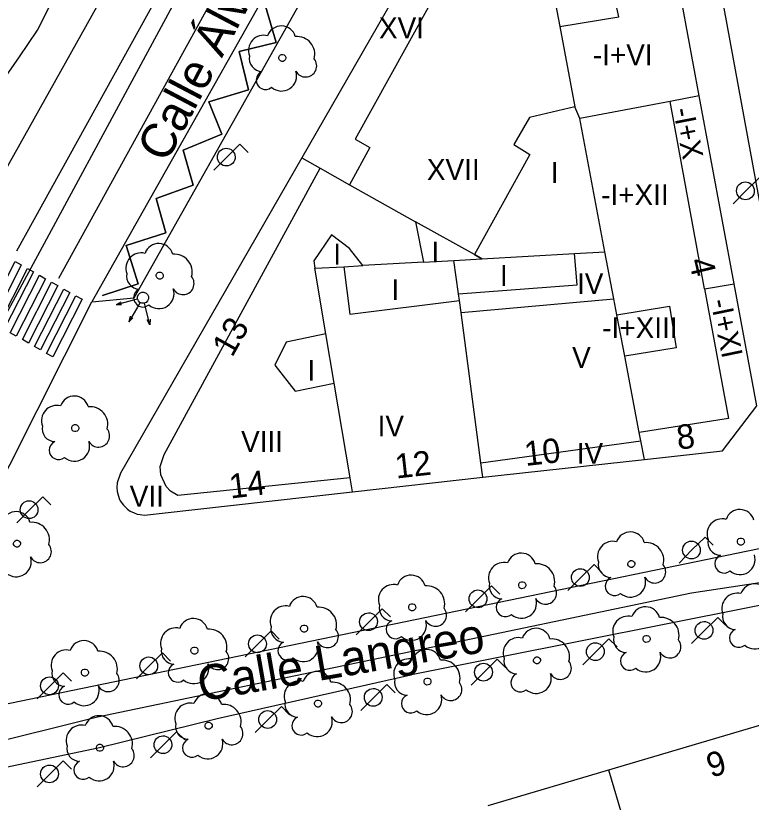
# Model space of a CAD drawing. Extents: x 282771 to 285132, y 4823109 to 4825496.
# Drawn here: x 284628.5 to 284681.3, y 4824286.4 to 4824342.8 of the extents above; entities that cross this region are included whole.
import ezdxf

# ---------------------------------------------------------------- set-up
doc = ezdxf.new("R2010")
doc.units = 0
for name, color, linetype in [('ACERA-BORDILLO', 7, 'Continuous'), ('ARBOL', 7, 'Continuous'), ('CALLE-EJE', 7, 'Continuous'), ('CALLE-TEXTO', 7, 'Continuous'), ('CARGA_DESCARGA', 7, 'Continuous'), ('EDIFICIO', 7, 'Continuous'), ('FAROLA', 7, 'Continuous'), ('INTERIOR-EDIFICIO', 7, 'Continuous'), ('MEDIANERA', 7, 'Continuous'), ('NUM-LOCAL', 7, 'Continuous'), ('NUM-PORTAL', 7, 'Continuous'), ('PASO-PEATONES', 7, 'Continuous'), ('SEMAFORO', 7, 'Continuous'), ('SENAL-VIARIA', 7, 'Continuous'), ('TXT-ALTURA-EDIFICIO', 7, 'Continuous')]:
    doc.layers.add(name, color=color, linetype=linetype)

msp = doc.modelspace()

# ---------------------------------------------------------------- linework, layer by layer
at = {"layer": 'ACERA-BORDILLO'}
for points in [[(284613.564, 4824327.455), (284614.574, 4824327.921), (284616.368, 4824328.958), (284618.654, 4824330.181), (284620.568, 4824331.351), (284622.057, 4824332.47), (284623.865, 4824334.066), (284625.274, 4824335.462), (284627.042, 4824337.465), (284628.764, 4824339.885), (284630.042, 4824341.817), (284632.623, 4824346.922), (284630.703, 4824349.251), (284679.772, 4824437.611), (284682.832, 4824437.991)], [(284687.746, 4824305.819), (284626.535, 4824293.209), (284625.443, 4824293.137), (284624.33, 4824293.379), (284623.331, 4824293.925), (284622.553, 4824294.695), (284622.012, 4824295.646), (284621.746, 4824296.754), (284621.802, 4824297.891), (284622.156, 4824298.927), (284633.941, 4824322.318), (284636.991, 4824322.618), (284663.192, 4824369.139), (284661.872, 4824371.858), (284668.391, 4824383.542), (284668.56, 4824383.821)], [(284676.138, 4824383.732), (284676.311, 4824383.429), (284676.458, 4824383.117), (284676.58, 4824382.8), (284676.676, 4824382.481), (284676.746, 4824382.161), (284679.688, 4824366.135), (284674.81, 4824367.871), (284682.599, 4824325.434)], [(284701.065, 4824245.33), (284691.521, 4824298.826), (284691.451, 4824299.136), (284691.349, 4824299.449), (284691.214, 4824299.76), (284691.045, 4824300.064), (284690.842, 4824300.355), (284690.606, 4824300.629), (284690.34, 4824300.879), (284690.048, 4824301.102), (284689.735, 4824301.293), (284689.405, 4824301.449), (284689.064, 4824301.568), (284688.719, 4824301.651), (284688.374, 4824301.698), (284688.035, 4824301.711), (284687.706, 4824301.691), (284687.392, 4824301.643), (284656.889, 4824295.567)], [(284656.889, 4824295.567), (284656.842, 4824295.548), (284642.943, 4824292.404), (284634.488, 4824290.321), (284627.774, 4824288.921), (284624.54, 4824288.11), (284621.932, 4824286.945), (284619.436, 4824285.39)]]:
    msp.add_lwpolyline(points, dxfattribs=at)
at = {"layer": 'ARBOL'}
for centre, major_axis, start_param, end_param in [((284647.551, 4824341.078), (0.569, 0.869), 5.564817, 8.108496), ((284646.291, 4824340.348), (0.601, 0.918), 0.325156, 2.508986), ((284648.681, 4824340.078), (0.697, 1.065), 5.03058, 6.96382), ((284646.181, 4824339.778), (-0.512, -0.783), 5.092822, 6.830007), ((284649.291, 4824339.248), (-0.436, -0.667), 5.797298, 9.113922), ((284646.421, 4824338.228), (-0.368, -0.562), 4.135295, 7.551529), ((284647.561, 4824338.528), (-0.594, -0.908), 6.146224, 8.746302), ((284638.751, 4824325.468), (0.569, 0.869), 5.565598, 8.109277), ((284637.491, 4824324.738), (0.601, 0.917), 0.325937, 2.509767), ((284639.881, 4824324.468), (0.698, 1.064), 5.031361, 6.964601), ((284637.381, 4824324.168), (-0.513, -0.782), 5.093603, 6.830789), ((284640.491, 4824323.638), (-0.437, -0.666), 5.798079, 9.114703), ((284637.621, 4824322.618), (-0.368, -0.562), 4.136076, 7.55231), ((284638.761, 4824322.918), (-0.595, -0.908), 6.147005, 8.747083), ((284632.691, 4824314.528), (0.57, 0.868), 5.566135, 8.109814), ((284631.431, 4824313.798), (0.602, 0.917), 0.326474, 2.510305), ((284633.821, 4824313.528), (0.698, 1.064), 5.031898, 6.965138), ((284631.321, 4824313.228), (-0.513, -0.782), 5.094141, 6.831326), ((284634.431, 4824312.698), (-0.437, -0.666), 5.798616, 9.11524), ((284631.561, 4824311.678), (-0.369, -0.562), 4.136613, 7.552847), ((284632.701, 4824311.978), (-0.596, -0.908), 6.147543, 8.74762), ((284628.508, 4824306.236), (0.57, 0.868), 5.566727, 8.110406), ((284680.461, 4824306.388), (0.569, 0.869), 5.56513, 8.108809), ((284629.638, 4824305.236), (0.699, 1.063), 5.03249, 6.96573), ((284679.201, 4824305.658), (0.601, 0.918), 0.325469, 2.509299), ((284672.601, 4824304.778), (0.569, 0.869), 5.565397, 8.109076), ((284630.248, 4824304.406), (-0.438, -0.666), 5.799208, 9.115832), ((284671.341, 4824304.048), (0.601, 0.917), 0.325736, 2.509566), ((284673.731, 4824303.778), (0.697, 1.064), 5.03116, 6.9644), ((284679.091, 4824305.088), (-0.512, -0.783), 5.093135, 6.830321), ((284664.771, 4824303.258), (0.569, 0.869), 5.565658, 8.109337), ((284628.518, 4824303.686), (-0.596, -0.907), 6.148134, 8.748212), ((284663.511, 4824302.528), (0.601, 0.917), 0.325997, 2.509827), ((284671.231, 4824303.478), (-0.513, -0.782), 5.093402, 6.830588), ((284679.331, 4824303.538), (-0.368, -0.562), 4.135608, 7.551842), ((284680.471, 4824303.838), (-0.595, -0.908), 6.146537, 8.746615), ((284665.901, 4824302.258), (0.698, 1.064), 5.031421, 6.964661), ((284674.341, 4824302.948), (-0.437, -0.667), 5.797878, 9.114502), ((284656.871, 4824301.678), (0.57, 0.868), 5.565932, 8.109611), ((284671.471, 4824301.928), (-0.368, -0.562), 4.135875, 7.552109), ((284672.611, 4824302.228), (-0.595, -0.908), 6.146804, 8.746882), ((284655.611, 4824300.948), (0.602, 0.917), 0.32627, 2.510101), ((284658.001, 4824300.678), (0.698, 1.064), 5.031694, 6.964935), ((284663.401, 4824301.958), (-0.513, -0.782), 5.093663, 6.830849), ((284681.521, 4824301.058), (0.569, 0.869), 5.56529, 8.108969), ((284666.511, 4824301.428), (-0.437, -0.666), 5.798139, 9.114763), ((284680.261, 4824300.328), (0.601, 0.917), 0.325629, 2.50946), ((284649.111, 4824300.148), (0.57, 0.868), 5.566194, 8.109873), ((284663.641, 4824300.408), (-0.368, -0.562), 4.136136, 7.55237), ((284664.781, 4824300.708), (-0.595, -0.908), 6.147065, 8.747143), ((284647.851, 4824299.418), (0.602, 0.917), 0.326532, 2.510363), ((284650.241, 4824299.148), (0.698, 1.064), 5.031956, 6.965197), ((284655.501, 4824300.378), (-0.513, -0.782), 5.093937, 6.831122), ((284658.611, 4824299.848), (-0.437, -0.666), 5.798413, 9.115037), ((284673.691, 4824299.408), (0.569, 0.869), 5.565556, 8.109235), ((284672.431, 4824298.678), (0.601, 0.917), 0.325894, 2.509725), ((284674.821, 4824298.408), (0.698, 1.064), 5.031318, 6.964559), ((284680.151, 4824299.758), (-0.513, -0.782), 5.093296, 6.830481), ((284641.241, 4824298.568), (0.57, 0.868), 5.566456, 8.110135), ((284655.741, 4824298.828), (-0.369, -0.562), 4.13641, 7.552644), ((284656.881, 4824299.128), (-0.595, -0.908), 6.147339, 8.747417), ((284639.981, 4824297.837), (0.602, 0.917), 0.326795, 2.510626), ((284642.371, 4824297.568), (0.698, 1.064), 5.032219, 6.965459), ((284647.741, 4824298.848), (-0.513, -0.782), 5.094199, 6.831384), ((284650.851, 4824298.318), (-0.437, -0.666), 5.798675, 9.115299), ((284665.831, 4824297.868), (0.569, 0.868), 5.56582, 8.109499), ((284680.391, 4824298.208), (-0.368, -0.562), 4.135769, 7.552002), ((284681.531, 4824298.508), (-0.595, -0.908), 6.146698, 8.746775), ((284633.381, 4824296.987), (0.57, 0.868), 5.566727, 8.110406), ((284664.571, 4824297.138), (0.601, 0.917), 0.326159, 2.50999), ((284666.961, 4824296.868), (0.698, 1.064), 5.031583, 6.964824), ((284672.321, 4824298.108), (-0.513, -0.782), 5.093561, 6.830746), ((284675.431, 4824297.578), (-0.437, -0.666), 5.798037, 9.114661), ((284639.871, 4824297.267), (-0.513, -0.782), 5.094462, 6.831647), ((284647.981, 4824297.298), (-0.369, -0.562), 4.136672, 7.552906), ((284649.121, 4824297.598), (-0.596, -0.908), 6.147601, 8.747679), ((284632.121, 4824296.257), (0.602, 0.917), 0.327066, 2.510896), ((284634.511, 4824295.987), (0.699, 1.063), 5.03249, 6.96573), ((284642.981, 4824296.738), (-0.437, -0.666), 5.798937, 9.115561), ((284657.971, 4824296.348), (0.57, 0.868), 5.566086, 8.109765), ((284672.561, 4824296.558), (-0.368, -0.562), 4.136034, 7.552268), ((284673.701, 4824296.858), (-0.595, -0.908), 6.146963, 8.747041), ((284640.111, 4824295.717), (-0.369, -0.562), 4.136935, 7.553168), ((284641.251, 4824296.017), (-0.596, -0.907), 6.147864, 8.747941), ((284656.711, 4824295.618), (0.602, 0.917), 0.326425, 2.510255), ((284659.101, 4824295.348), (0.698, 1.064), 5.031849, 6.965089), ((284664.461, 4824296.568), (-0.513, -0.782), 5.093826, 6.831011), ((284667.571, 4824296.038), (-0.437, -0.666), 5.798301, 9.114926), ((284632.011, 4824295.687), (-0.514, -0.782), 5.094732, 6.831918), ((284650.111, 4824294.768), (0.57, 0.868), 5.566351, 8.11003), ((284635.121, 4824295.157), (-0.438, -0.666), 5.799208, 9.115832), ((284648.851, 4824294.038), (0.602, 0.917), 0.32669, 2.510521), ((284656.601, 4824295.048), (-0.513, -0.782), 5.094091, 6.831277), ((284664.701, 4824295.018), (-0.368, -0.562), 4.136299, 7.552532), ((284665.841, 4824295.318), (-0.595, -0.908), 6.147228, 8.747306), ((284632.251, 4824294.137), (-0.369, -0.562), 4.137205, 7.553439), ((284633.391, 4824294.437), (-0.596, -0.907), 6.148134, 8.748212), ((284651.241, 4824293.768), (0.698, 1.064), 5.032114, 6.965354), ((284659.711, 4824294.518), (-0.437, -0.666), 5.798567, 9.115191), ((284642.261, 4824293.177), (0.57, 0.868), 5.566621, 8.1103), ((284656.841, 4824293.498), (-0.369, -0.562), 4.136564, 7.552798), ((284657.981, 4824293.798), (-0.596, -0.908), 6.147493, 8.747571), ((284641.001, 4824292.447), (0.602, 0.917), 0.32696, 2.510791), ((284648.741, 4824293.468), (-0.513, -0.782), 5.094357, 6.831542), ((284643.391, 4824292.177), (0.699, 1.064), 5.032384, 6.965624), ((284651.851, 4824292.938), (-0.437, -0.666), 5.798832, 9.115457), ((284634.461, 4824291.597), (0.57, 0.868), 5.566884, 8.110562), ((284648.981, 4824291.918), (-0.369, -0.562), 4.13683, 7.553063), ((284650.121, 4824292.218), (-0.596, -0.907), 6.147759, 8.747837), ((284633.201, 4824290.867), (0.602, 0.917), 0.327222, 2.511053), ((284635.591, 4824290.597), (0.699, 1.063), 5.032646, 6.965887), ((284640.891, 4824291.877), (-0.514, -0.782), 5.094627, 6.831812), ((284644.001, 4824291.347), (-0.437, -0.666), 5.799102, 9.115726), ((284641.131, 4824290.327), (-0.369, -0.562), 4.137099, 7.553333), ((284642.271, 4824290.627), (-0.596, -0.907), 6.148029, 8.748106), ((284633.091, 4824290.297), (-0.514, -0.782), 5.094889, 6.832074), ((284636.201, 4824289.767), (-0.438, -0.666), 5.799365, 9.115989), ((284633.331, 4824288.747), (-0.369, -0.562), 4.137362, 7.553596), ((284634.471, 4824289.047), (-0.596, -0.907), 6.148291, 8.748369)]:
    msp.add_ellipse(centre, major_axis=major_axis, ratio=0.999977, start_param=start_param, end_param=end_param, dxfattribs=at)
for centre, major_axis in [((284647.621, 4824339.818), (0.139, 0.213)), ((284638.821, 4824324.208), (0.14, 0.213)), ((284632.761, 4824313.268), (0.14, 0.213)), ((284680.531, 4824305.128), (0.139, 0.213)), ((284628.578, 4824304.976), (0.14, 0.213)), ((284672.671, 4824303.518), (0.14, 0.213)), ((284664.841, 4824301.998), (0.14, 0.213)), ((284656.941, 4824300.418), (0.14, 0.213)), ((284649.181, 4824298.888), (0.14, 0.213)), ((284673.761, 4824298.148), (0.14, 0.213)), ((284641.311, 4824297.307), (0.14, 0.213)), ((284665.901, 4824296.608), (0.14, 0.213)), ((284633.451, 4824295.727), (0.14, 0.213)), ((284658.041, 4824295.088), (0.14, 0.213)), ((284650.181, 4824293.508), (0.14, 0.213)), ((284642.331, 4824291.917), (0.14, 0.213)), ((284634.531, 4824290.337), (0.14, 0.213))]:
    msp.add_ellipse(centre, major_axis=major_axis, ratio=0.999977, dxfattribs=at)
at = {"layer": 'CALLE-EJE'}
msp.add_line((284608.711, 4824286.137), (284674.352, 4824407.569), dxfattribs=at)
msp.add_lwpolyline([(284692.481, 4824303.778), (284676.991, 4824301.424), (284634.36, 4824292.536), (284608.711, 4824286.137)], dxfattribs=at)
at = {"layer": 'CARGA_DESCARGA'}
msp.add_lwpolyline([(284646.406, 4824343.535), (284647.185, 4824340.921), (284644.517, 4824340.277), (284645.185, 4824337.536), (284642.35, 4824336.67), (284643.281, 4824334.346), (284640.497, 4824333.213), (284641.212, 4824330.692), (284638.572, 4824329.732), (284639.261, 4824327.283), (284636.402, 4824326.368), (284637.265, 4824323.616), (284634.724, 4824322.771)], dxfattribs=at)
at = {"layer": 'EDIFICIO'}
for points in [[(284664.322, 4824359.278), (284649.011, 4824332.648), (284636.001, 4824310.028)], [(284636.001, 4824310.028), (284635.761, 4824309.328), (284635.741, 4824308.998), (284635.761, 4824308.708), (284635.911, 4824308.218), (284635.991, 4824308.058), (284636.211, 4824307.738), (284636.511, 4824307.448), (284636.701, 4824307.318), (284636.981, 4824307.178), (284637.211, 4824307.098), (284637.411, 4824307.058), (284637.721, 4824307.028), (284641.131, 4824307.398), (284652.661, 4824308.688), (284662.011, 4824309.738), (284673.621, 4824311.008), (284679.221, 4824311.628), (284681.671, 4824314.868), (284680.051, 4824323.618), (284677.541, 4824337.108), (284675.092, 4824350.318)], [(284692.201, 4824277.398), (284688.881, 4824291.768), (284686.141, 4824293.198), (284662.371, 4824286.178)]]:
    msp.add_lwpolyline(points, dxfattribs=at)
at = {"layer": 'FAROLA'}
for p, q in [((284644.579, 4824333.636), (284643.639, 4824332.706)), ((284645.169, 4824333.046), (284644.579, 4824333.636)), ((284643.639, 4824332.706), (284642.709, 4824331.766)), ((284681.838, 4824331.213), (284680.898, 4824330.283)), ((284681.838, 4824331.213), (284680.898, 4824330.283)), ((284680.898, 4824330.283), (284679.968, 4824329.343)), ((284680.898, 4824330.283), (284679.968, 4824329.343)), ((284630.427, 4824308.343), (284629.487, 4824307.413)), ((284631.017, 4824307.753), (284630.427, 4824308.343)), ((284629.487, 4824307.413), (284628.557, 4824306.473)), ((284677.964, 4824305.453), (284677.024, 4824304.523)), ((284678.554, 4824304.863), (284677.964, 4824305.453)), ((284677.024, 4824304.523), (284676.094, 4824303.583)), ((284669.993, 4824303.474), (284669.053, 4824302.544)), ((284670.583, 4824302.884), (284669.993, 4824303.474)), ((284669.053, 4824302.544), (284668.123, 4824301.604)), ((284662.644, 4824301.947), (284661.704, 4824301.017)), ((284663.234, 4824301.357), (284662.644, 4824301.947)), ((284661.704, 4824301.017), (284660.774, 4824300.077)), ((284654.787, 4824300.307), (284653.847, 4824299.376)), ((284655.377, 4824299.717), (284654.787, 4824300.307)), ((284653.847, 4824299.376), (284652.917, 4824298.436)), ((284678.868, 4824299.684), (284677.928, 4824298.754)), ((284679.458, 4824299.094), (284678.868, 4824299.684)), ((284646.816, 4824298.723), (284645.876, 4824297.793)), ((284647.406, 4824298.133), (284646.816, 4824298.723)), ((284677.928, 4824298.754), (284676.998, 4824297.814)), ((284671.067, 4824298.157), (284670.127, 4824297.227)), ((284671.657, 4824297.567), (284671.067, 4824298.157)), ((284645.876, 4824297.793), (284644.946, 4824296.853)), ((284639.015, 4824297.139), (284638.075, 4824296.209)), ((284639.605, 4824296.549), (284639.015, 4824297.139)), ((284670.127, 4824297.227), (284669.197, 4824296.287)), ((284663.04, 4824296.687), (284662.1, 4824295.757)), ((284663.63, 4824296.097), (284663.04, 4824296.687)), ((284638.075, 4824296.209), (284637.145, 4824295.269)), ((284631.892, 4824295.711), (284630.952, 4824294.781)), ((284632.482, 4824295.121), (284631.892, 4824295.711)), ((284662.1, 4824295.757), (284661.17, 4824294.817)), ((284630.952, 4824294.781), (284630.022, 4824293.841)), ((284655.126, 4824294.877), (284654.186, 4824293.947)), ((284655.716, 4824294.287), (284655.126, 4824294.877)), ((284654.186, 4824293.947), (284653.256, 4824293.007)), ((284647.551, 4824293.293), (284646.611, 4824292.363)), ((284648.141, 4824292.703), (284647.551, 4824293.293)), ((284646.611, 4824292.363), (284645.681, 4824291.423)), ((284640.033, 4824291.484), (284639.093, 4824290.554)), ((284640.623, 4824290.894), (284640.033, 4824291.484)), ((284639.093, 4824290.554), (284638.163, 4824289.614)), ((284631.892, 4824289.391), (284630.952, 4824288.461)), ((284632.482, 4824288.801), (284631.892, 4824289.391)), ((284630.952, 4824288.461), (284630.022, 4824287.521))]:
    msp.add_line(p, q, dxfattribs=at)
for centre, major_axis in [((284643.599, 4824332.706), (0.349, 0.533)), ((284680.858, 4824330.283), (0.349, 0.533)), ((284680.858, 4824330.283), (0.349, 0.533)), ((284629.447, 4824307.413), (0.35, 0.533)), ((284676.984, 4824304.523), (0.35, 0.533)), ((284669.013, 4824302.544), (0.35, 0.533)), ((284661.664, 4824301.017), (0.35, 0.533)), ((284653.807, 4824299.376), (0.35, 0.533)), ((284677.888, 4824298.754), (0.35, 0.533)), ((284645.836, 4824297.793), (0.35, 0.533)), ((284670.087, 4824297.227), (0.35, 0.533)), ((284638.035, 4824296.209), (0.35, 0.533)), ((284662.06, 4824295.757), (0.35, 0.533)), ((284630.912, 4824294.781), (0.35, 0.533)), ((284654.146, 4824293.947), (0.35, 0.533)), ((284646.571, 4824292.363), (0.35, 0.533)), ((284639.053, 4824290.554), (0.35, 0.533)), ((284630.912, 4824288.461), (0.35, 0.533))]:
    msp.add_ellipse(centre, major_axis=major_axis, ratio=0.999977, dxfattribs=at)
at = {"layer": 'INTERIOR-EDIFICIO'}
for points in [[(284666.761, 4824346.208), (284667.531, 4824342.078), (284671.781, 4824342.758), (284671.221, 4824345.268), (284670.951, 4824347.058), (284666.761, 4824346.208)], [(284653.402, 4824324.917), (284652.441, 4824326.148), (284651.141, 4824327.128), (284649.881, 4824325.258), (284649.961, 4824324.728), (284652.031, 4824324.838), (284652.461, 4824321.438), (284660.335, 4824322.409), (284660.261, 4824322.898), (284668.781, 4824323.548), (284668.601, 4824325.788), (284670.771, 4824325.918), (284668.971, 4824335.468), (284668.621, 4824336.308), (284665.371, 4824335.548), (284664.231, 4824333.608), (284665.391, 4824332.898), (284661.411, 4824325.718), (284657.191, 4824328.058), (284657.761, 4824325.168), (284653.402, 4824324.917)], [(284651.341, 4824316.498), (284650.751, 4824320.018), (284647.901, 4824319.428), (284647.091, 4824317.778), (284648.551, 4824315.918), (284651.341, 4824316.498)]]:
    msp.add_lwpolyline(points, dxfattribs=at)
at = {"layer": 'MEDIANERA'}
for p, q in [((284667.531, 4824342.078), (284668.621, 4824336.308)), ((284677.541, 4824337.108), (284675.451, 4824336.698)), ((284675.451, 4824336.698), (284668.971, 4824335.468)), ((284677.931, 4824323.248), (284675.451, 4824336.698)), ((284649.011, 4824332.648), (284650.326, 4824331.906)), ((284650.326, 4824331.906), (284652.451, 4824330.708)), ((284652.451, 4824330.708), (284657.191, 4824328.058)), ((284661.951, 4824325.408), (284668.601, 4824325.788)), ((284671.413, 4824322.547), (284670.771, 4824325.918)), ((284657.761, 4824325.168), (284659.931, 4824325.288)), ((284659.931, 4824325.288), (284661.951, 4824325.408)), ((284660.261, 4824322.898), (284659.931, 4824325.288)), ((284650.751, 4824320.018), (284649.961, 4824324.728)), ((284652.031, 4824324.838), (284653.402, 4824324.917)), ((284677.931, 4824323.248), (284680.051, 4824323.618)), ((284660.461, 4824321.568), (284660.335, 4824322.409)), ((284660.461, 4824321.568), (284671.413, 4824322.547)), ((284671.631, 4824321.398), (284671.413, 4824322.547)), ((284661.871, 4824310.778), (284660.461, 4824321.568)), ((284672.201, 4824318.428), (284671.631, 4824321.398)), ((284673.238, 4824312.947), (284672.201, 4824318.428)), ((284652.481, 4824309.698), (284651.341, 4824316.498)), ((284673.351, 4824312.348), (284673.238, 4824312.947)), ((284661.871, 4824310.778), (284673.351, 4824312.348)), ((284673.621, 4824311.008), (284673.351, 4824312.348)), ((284662.011, 4824309.738), (284661.871, 4824310.778)), ((284652.661, 4824308.688), (284652.481, 4824309.698)), ((284672.981, 4824282.198), (284671.051, 4824288.738))]:
    msp.add_line(p, q, dxfattribs=at)
for points in [[(284665.462, 4824353.158), (284664.882, 4824352.528), (284664.192, 4824352.758), (284663.652, 4824352.038), (284662.972, 4824352.258), (284652.861, 4824333.998), (284653.911, 4824333.398), (284652.451, 4824330.708)], [(284652.481, 4824309.698), (284640.131, 4824308.428), (284639.601, 4824308.738), (284639.281, 4824309.078), (284638.901, 4824309.908), (284638.861, 4824310.518), (284639.131, 4824311.368), (284650.326, 4824331.906)], [(284661.951, 4824325.408), (284661.407, 4824325.711), (284661.951, 4824325.408)], [(284677.931, 4824323.248), (284679.651, 4824313.958), (284673.238, 4824312.947)], [(284671.631, 4824321.398), (284675.401, 4824322.008), (284675.881, 4824319.018), (284672.201, 4824318.428)]]:
    msp.add_lwpolyline(points, dxfattribs=at)
at = {"layer": 'PASO-PEATONES'}
for points in [[(284626.786, 4824320.844), (284626.35, 4824321.091), (284628.452, 4824325.212), (284628.888, 4824324.966)], [(284627.657, 4824320.352), (284627.222, 4824320.598), (284629.323, 4824324.72), (284629.759, 4824324.473)], [(284628.529, 4824319.86), (284628.093, 4824320.106), (284630.195, 4824324.227), (284630.631, 4824323.981)], [(284629.4, 4824319.367), (284628.965, 4824319.613), (284631.066, 4824323.735), (284631.502, 4824323.488)], [(284630.272, 4824318.875), (284629.836, 4824319.121), (284631.938, 4824323.242), (284632.373, 4824322.996)], [(284631.143, 4824318.382), (284630.707, 4824318.628), (284632.809, 4824322.75), (284633.245, 4824322.504)]]:
    msp.add_lwpolyline(points, close=True, dxfattribs=at)
at = {"layer": 'SEMAFORO'}
for p, q in [((284636.847, 4824322.417), (284635.685, 4824322.116)), ((284636.028, 4824322.309), (284635.685, 4824322.116)), ((284637.234, 4824322.517), (284636.847, 4824322.417)), ((284637.42, 4824322.276), (284637.219, 4824321.935)), ((284636.078, 4824322.115), (284635.685, 4824322.116)), ((284637.219, 4824321.935), (284636.61, 4824320.899)), ((284637.822, 4824321.843), (284637.721, 4824322.23)), ((284638.122, 4824320.682), (284637.822, 4824321.843)), ((284636.706, 4824321.286), (284636.61, 4824320.899)), ((284636.901, 4824321.171), (284636.61, 4824320.899)), ((284638.122, 4824320.682), (284637.93, 4824321.024)), ((284638.124, 4824321.074), (284638.122, 4824320.682))]:
    msp.add_line(p, q, dxfattribs=at)
msp.add_ellipse((284637.621, 4824322.618), major_axis=(-0.219, -0.334), ratio=0.999977, dxfattribs=at)
at = {"layer": 'SENAL-VIARIA'}
for p, q in [((284655.476, 4824374.617), (284628.542, 4824325.96)), ((284631.586, 4824324.017), (284658.169, 4824372.276)), ((284661.872, 4824371.859), (284633.961, 4824322.318)), ((284646.406, 4824343.535), (284647.185, 4824340.921)), ((284647.185, 4824340.921), (284646.406, 4824343.535)), ((284647.185, 4824340.921), (284644.517, 4824340.277)), ((284644.517, 4824340.277), (284647.185, 4824340.921)), ((284644.517, 4824340.277), (284645.185, 4824337.536)), ((284645.185, 4824337.536), (284644.517, 4824340.277)), ((284645.185, 4824337.536), (284642.35, 4824336.67)), ((284642.35, 4824336.67), (284645.185, 4824337.536)), ((284642.35, 4824336.67), (284643.281, 4824334.346)), ((284643.281, 4824334.346), (284642.35, 4824336.67)), ((284643.281, 4824334.346), (284640.497, 4824333.213)), ((284640.497, 4824333.213), (284643.281, 4824334.346)), ((284640.497, 4824333.213), (284641.212, 4824330.692)), ((284641.212, 4824330.692), (284640.497, 4824333.213)), ((284641.212, 4824330.692), (284638.572, 4824329.732)), ((284638.572, 4824329.732), (284641.212, 4824330.692)), ((284638.572, 4824329.732), (284639.261, 4824327.283)), ((284639.261, 4824327.283), (284638.572, 4824329.732)), ((284639.261, 4824327.283), (284636.402, 4824326.368)), ((284636.402, 4824326.368), (284639.261, 4824327.283))]:
    msp.add_line(p, q, dxfattribs=at)
for points in [[(284652.483, 4824375.996), (284625.723, 4824328.212)], [(284636.402, 4824326.368), (284637.265, 4824323.616), (284636.402, 4824326.368)], [(284634.724, 4824322.771), (284637.265, 4824323.616), (284634.724, 4824322.771)]]:
    msp.add_lwpolyline(points, dxfattribs=at)

# ---------------------------------------------------------------- texts
at = {"layer": 'CALLE-TEXTO'}
for s, rotation, p in [('Calle Álvarez Garaya', 62.2525, (284639.302, 4824332.204)), ('Calle Langreo', 9.9148, (284641.772, 4824293.646))]:
    msp.add_text(s, height=2.5, rotation=rotation, dxfattribs=at).set_placement(p)
at = {"layer": 'NUM-LOCAL'}
for s, rotation, p in [('8', 6.4406, (284676.017, 4824311.721)), ('14', 6.9158, (284643.907, 4824308.207)), ('9', 17.1034, (284678.389, 4824288.17))]:
    msp.add_text(s, height=1.75, rotation=rotation, dxfattribs=at).set_placement(p)
at = {"layer": 'NUM-PORTAL'}
for s, rotation, p in [('4', 283.3794, (284676.78, 4824325.281)), ('13', 60.7299, (284644.019, 4824318.282)), ('10', 6.4406, (284665.082, 4824310.544)), ('12', 6.4406, (284655.798, 4824309.643))]:
    msp.add_text(s, height=1.75, rotation=rotation, dxfattribs=at).set_placement(p)
at = {"layer": 'TXT-ALTURA-EDIFICIO'}
for s, rotation, p in [('XVI', 0.0006, (284654.557, 4824341.218)), ('-I+VI', 0.0006, (284669.909, 4824339.298)), ('-I+X', 281.1485, (284675.661, 4824336.118)), ('XVII', 0.0006, (284657.997, 4824331.058)), ('I', 0.0006, (284666.88, 4824330.858)), ('-I+XII', 0.0006, (284670.503, 4824329.258)), ('I', 0.0006, (284651.28, 4824324.988)), ('I', 0.0006, (284658.32, 4824325.148)), ('I', 0.0006, (284663.24, 4824323.468)), ('IV', 0.0006, (284668.772, 4824322.878)), ('I', 0.0006, (284655.45, 4824322.448)), ('-I+XI', 281.6869, (284678.344, 4824322.396)), ('-I+XIII', 0.0006, (284670.582, 4824319.718)), ('V', 0.0006, (284668.422, 4824317.578)), ('I', 0.0006, (284649.43, 4824316.658)), ('IV', 0.0006, (284654.462, 4824312.668)), ('VIII', 0.0006, (284644.661, 4824311.558)), ('IV', 0.0006, (284668.752, 4824310.708)), ('VII', 0.0006, (284636.671, 4824307.628))]:
    msp.add_text(s, height=1.5, rotation=rotation, dxfattribs=at).set_placement(p)

doc.saveas('drawing.dxf')
